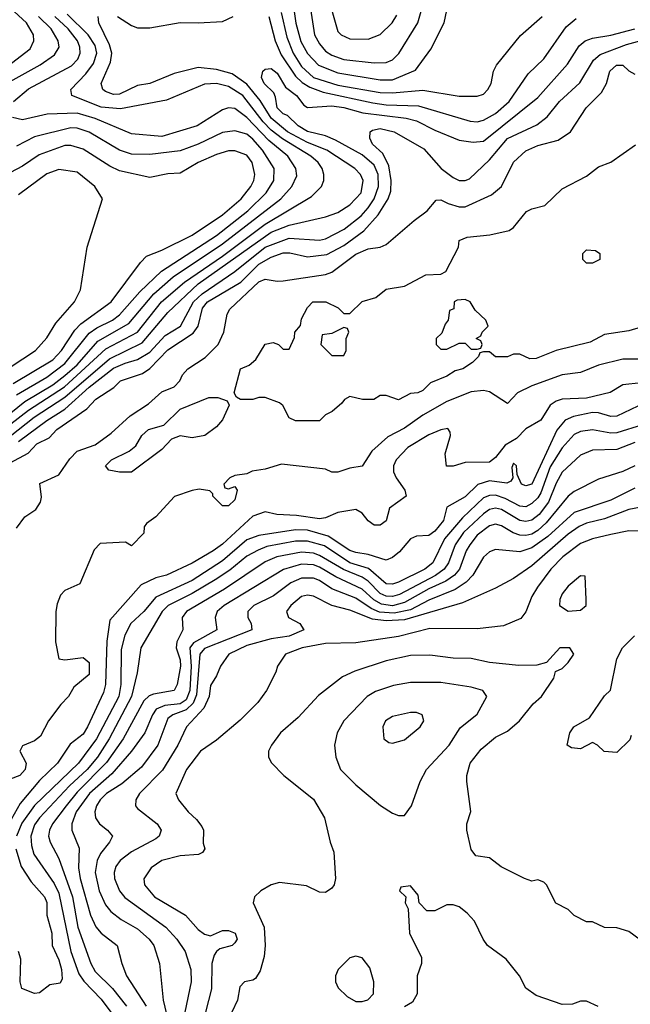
# Model space of a CAD drawing. Header units: inches. Extents: x 1793389 to 1900389, y 320802 to 470796.
# Tile 738 of 752: x 1866861 to 1868875, y 450656 to 453900. Entities that reach past the tile are written whole.
import ezdxf

# ---------------------------------------------------------------- set-up
doc = ezdxf.new("R2010")
doc.units = ezdxf.units.IN
doc.header["$MEASUREMENT"] = 0
doc.layers.add('B8465', color=7, linetype='Continuous')

msp = doc.modelspace()

# ---------------------------------------------------------------- linework, layer by layer
at = {"layer": 'B8465', "color": 2}
for points, elevation in [([(1867817.4, 453950), (1867833.7, 453850), (1867850, 453820.5), (1867870, 453796.4), (1867890, 453782.6), (1867930, 453769), (1868030, 453757.6), (1868070, 453759.3), (1868090, 453768.2), (1868111, 453789), (1868173.6, 453890), (1868213.3, 454030)], 302), ([(1867762.7, 453950), (1867771.8, 453888.2), (1867788.6, 453828.6), (1867810, 453788.5), (1867846.7, 453750), (1867910, 453724.7), (1868050, 453701.3), (1868090, 453702), (1868166.6, 453733.4), (1868216.9, 453803.1), (1868260.9, 453890), (1868282, 453990)], 298), ([(1867874.4, 453990), (1867910, 453861), (1867921, 453850), (1867950, 453837.3), (1868010, 453836.3), (1868050, 453850.7), (1868089.3, 453890), (1868104.9, 453915.1)], 306), ([(1866771.5, 453710), (1866895.8, 453804.2), (1866907.6, 453830), (1866906, 453850), (1866883.5, 453890), (1866830, 453938.8)], 306), ([(1867723.6, 453923.6), (1867742.1, 453842.1), (1867762.4, 453790), (1867790, 453746), (1867830, 453709.2), (1867910, 453684.1), (1868050, 453659.7), (1868090, 453658.8), (1868190, 453667.4), (1868310, 453648.4), (1868370, 453648), (1868390, 453654.8), (1868405.2, 453670), (1868416, 453690), (1868424, 453730), (1868433.2, 453750), (1868512.3, 453847.7), (1868584, 453910)], 294), ([(1866830, 452528.2), (1866908.4, 452590), (1867010, 452656.3), (1867157.2, 452782.8), (1867265, 452835), (1867350, 452934.9), (1867450, 453029.2), (1867690, 453199.7), (1867750, 453222.8), (1867869.7, 453250.3), (1867910, 453264.4), (1867949.4, 453290), (1867987.3, 453330), (1867993.3, 453370), (1867984.5, 453390), (1867966.6, 453410), (1867874, 453470), (1867810, 453495.4), (1867743.9, 453530), (1867690, 453575.3), (1867653.5, 453633.5), (1867610, 453687.2), (1867562, 453722), (1867510, 453736.4), (1867450, 453742.6), (1867370, 453722.4), (1867290, 453689.7), (1867250, 453683.6), (1867190, 453654.7), (1867170, 453653.3), (1867143.5, 453663.5), (1867135.1, 453670), (1867129.6, 453690), (1867160.3, 453759.7), (1867164.8, 453790), (1867157.3, 453817.3), (1867122, 453890), (1867119.3, 453910)], 290), ([(1866830, 453696.5), (1866928.8, 453751.2), (1866975.8, 453784.2), (1866991.6, 453810), (1866987.6, 453830), (1866964.2, 453870), (1866923.5, 453910)], 302), ([(1866832, 452568), (1866890, 452613.8), (1867008.7, 452690), (1867145, 452815), (1867249.9, 452870.1), (1867328.5, 452970), (1867404.4, 453035.6), (1867530, 453121.2), (1867670, 453226.4), (1867822.8, 453317.2), (1867856, 453350), (1867863.7, 453370), (1867864.5, 453390), (1867858.4, 453410), (1867845.1, 453430), (1867821.6, 453450), (1867727.7, 453507.7), (1867690, 453536.5), (1867663.6, 453563.6), (1867597.3, 453650), (1867550, 453680.4), (1867510, 453689.7), (1867470, 453687.6), (1867344.7, 453635.3), (1867193.9, 453606.1), (1867130, 453612), (1867033.2, 453650), (1867029.2, 453670), (1867078.7, 453721.3), (1867104.7, 453755.3), (1867114.8, 453790), (1867110, 453815.1), (1867087.3, 453850), (1867018, 453918)], 294), ([(1866840.9, 453630), (1866890, 453672), (1867031.7, 453748.3), (1867052.8, 453770), (1867060.5, 453790), (1867059.7, 453810), (1867051.1, 453830), (1867020.4, 453870), (1866977.3, 453910)], 298), ([(1867184, 453910), (1867230, 453880.5), (1867250, 453872.7), (1867290, 453873.4), (1867390, 453891.1), (1867450, 453889.1), (1867530, 453893.8), (1867565.1, 453910)], 290), ([(1867682.3, 453910), (1867703.2, 453830), (1867723.7, 453783.7), (1867770, 453714.3), (1867792.7, 453692.7), (1867817.3, 453677.3), (1867861.3, 453661.3), (1868026.1, 453626.1), (1868070, 453619.7), (1868176.5, 453616.5), (1868346.1, 453566.1), (1868370, 453563.7), (1868390, 453568.7), (1868430, 453590.4), (1868474.7, 453630), (1868538.3, 453721.7), (1868590, 453770.7), (1868663.3, 453876.7), (1868696.6, 453903.4)], 290), ([(1866856.9, 452510), (1866950, 452579.7), (1867010, 452616.9), (1867090, 452689.1), (1867170, 452751.3), (1867208.6, 452768.6), (1867250, 452780.2), (1867290, 452804), (1867340.6, 452859.4), (1867391.1, 452890), (1867434.2, 452970), (1867462.9, 452997.1), (1867570, 453070.2), (1867670, 453150.2), (1867750, 453180.2), (1867850, 453173.7), (1867870, 453178), (1867930.6, 453209.4), (1867986.7, 453253.3), (1868010, 453280.3), (1868029.8, 453310), (1868044.5, 453350), (1868043.5, 453390), (1868030, 453420.5), (1867990, 453454.7), (1867902.5, 453502.5), (1867870, 453517), (1867810, 453531.3), (1867779.5, 453550), (1867743.8, 453583.8), (1867729.6, 453590), (1867709.7, 453610), (1867705.1, 453645.1), (1867698.7, 453658.7), (1867667, 453690), (1867658, 453710), (1867662.7, 453730), (1867670, 453737.3), (1867690, 453739.1), (1867710, 453724), (1867737.3, 453677.3), (1867773.4, 453650), (1867798.5, 453618.5), (1867810, 453610.7), (1867890, 453616.1), (1867930, 453610.2), (1867992.7, 453592.7), (1868135.9, 453575.9), (1868170, 453567.2), (1868230, 453536.4), (1868310, 453503), (1868356.1, 453496.1), (1868390, 453499.5), (1868570, 453643.8), (1868667, 453753), (1868706, 453814), (1868726, 453830), (1868750, 453839.5), (1868810, 453848.9), (1868890, 453870.3)], 286), ([(1866830, 452440.2), (1866888.5, 452471.5), (1866918, 452502), (1866957.6, 452522.4), (1866982.9, 452550), (1867082.7, 452617.3), (1867112.3, 452650), (1867171.4, 452688.6), (1867193.2, 452710), (1867266.2, 452733.8), (1867290, 452750.3), (1867350, 452811.8), (1867433, 452867), (1867449.8, 452890.2), (1867464.2, 452950), (1867480.4, 452970), (1867590, 453034.9), (1867650, 453094.7), (1867690, 453117.3), (1867730, 453131.4), (1867751.4, 453131.4), (1867810, 453118.9), (1867873.9, 453126.1), (1867930, 453155.6), (1867996, 453204), (1868043.5, 453256.5), (1868075.8, 453310), (1868085.2, 453334.8), (1868086.4, 453370), (1868078.2, 453418.2), (1868058.8, 453458.8), (1868024.5, 453490), (1868016, 453510), (1868017.2, 453530), (1868024.2, 453535.8), (1868050, 453541.6), (1868096, 453530), (1868194.1, 453474.1), (1868250.7, 453410), (1868290, 453380.5), (1868310, 453370.6), (1868330, 453370.5), (1868343.9, 453376.1), (1868410, 453438), (1868470, 453508.5), (1868565.9, 453554.1), (1868600.1, 453579.9), (1868640.7, 453630), (1868708.5, 453691.5), (1868753.1, 453766.9), (1868774.8, 453785.2), (1868862.3, 453817.7), (1868930, 453836.9)], 282), ([(1866850, 452224.7), (1866878, 452262), (1866914, 452286), (1866929.6, 452310), (1866932.7, 452327.3), (1866927.8, 452372.2), (1866990, 452400.7), (1867026.7, 452453.3), (1867050, 452478), (1867110, 452498.7), (1867162.3, 452537.7), (1867225.3, 452594.7), (1867286.2, 452633.8), (1867330, 452674), (1867370, 452690.8), (1867389.2, 452710), (1867398, 452730), (1867415.1, 452750), (1867472.9, 452787.1), (1867516, 452830), (1867534, 452870), (1867545.2, 452930), (1867554.2, 452945.8), (1867650, 453036.4), (1867670, 453044.9), (1867710, 453038), (1867730, 453039.3), (1867870, 453060.4), (1867890, 453068.4), (1867970, 453127.2), (1868010, 453144.9), (1868049.6, 453150.4), (1868070, 453159.1), (1868161.7, 453238.3), (1868205.2, 453270), (1868234.6, 453305.4), (1868250, 453306.8), (1868274, 453294), (1868310, 453283), (1868330, 453283.8), (1868417.2, 453322.8), (1868449.6, 453350.4), (1868490, 453430.7), (1868530, 453467.7), (1868570, 453486), (1868636.9, 453503.1), (1868677.2, 453530), (1868729.2, 453610), (1868780.1, 453659.9), (1868796, 453690), (1868807, 453730), (1868829.2, 453750), (1868850.5, 453750.5), (1868870, 453731.3), (1868890, 453721)], 278), ([(1866790, 452572.2), (1866877.9, 452642.1), (1866970, 452696.5), (1867010, 452727.5), (1867050, 452763.2), (1867119.1, 452840.9), (1867221, 452899), (1867303.8, 452996.2), (1867367.3, 453052.7), (1867530, 453161.2), (1867722.4, 453310), (1867758.4, 453350), (1867774.5, 453385.5), (1867771.6, 453410), (1867744.7, 453450), (1867682.2, 453502.2), (1867610, 453577.4), (1867570, 453607.6), (1867550, 453609.6), (1867530, 453602.9), (1867446, 453550), (1867330, 453515.1), (1867230, 453523.6), (1867110, 453574.5), (1867050, 453592), (1866951.8, 453588.2), (1866870, 453569.6), (1866837.2, 453577.2)], 298), ([(1866850, 452663.6), (1866950, 452722.2), (1867010, 452767.1), (1867090, 452867.6), (1867115.1, 452884.9), (1867167.3, 452910), (1867190, 452927.4), (1867256.8, 453003.2), (1867328.1, 453071.9), (1867510, 453189.1), (1867612.8, 453270), (1867674.3, 453330), (1867698.9, 453370), (1867699.7, 453410), (1867661.7, 453470), (1867630, 453506.6), (1867610, 453522.6), (1867570, 453534.3), (1867530, 453528.2), (1867450, 453489.7), (1867390, 453468.2), (1867290, 453455.4), (1867230, 453457.4), (1867190, 453469.7), (1867090, 453529.7), (1867050, 453542.6), (1867030, 453544), (1866910, 453514), (1866850, 453483.6)], 302), ([(1866839.1, 452700.9), (1866970, 452779.6), (1866999.1, 452810), (1867042.8, 452877.2), (1867062.2, 452897.8), (1867162.9, 452970), (1867259.5, 453100.5), (1867279.5, 453120.5), (1867330, 453140.5), (1867429.3, 453190), (1867530, 453256.5), (1867591.3, 453310), (1867623, 453350), (1867633.3, 453370), (1867636.9, 453390), (1867627.6, 453430), (1867610, 453453.6), (1867570, 453467.6), (1867550, 453467.8), (1867510, 453456.3), (1867450, 453429.6), (1867390, 453394.5), (1867350, 453391.8), (1867290, 453379.5), (1867190, 453402.4), (1867157.8, 453417.8), (1867070, 453473), (1867030, 453485.1), (1867010, 453485.1), (1866925.7, 453454.3), (1866870, 453416.9), (1866810, 453386)], 306), ([(1868910, 452887), (1868870, 452874.5), (1868790, 452862.7), (1868742.3, 452837.7), (1868630, 452809.6), (1868564, 452784), (1868543.1, 452783.1), (1868510, 452798), (1868490, 452798), (1868470, 452788.7), (1868430, 452788.7), (1868410, 452806), (1868390, 452806), (1868378, 452802), (1868374, 452790), (1868354, 452770), (1868322, 452750), (1868297.3, 452742.7), (1868270, 452726), (1868216, 452704), (1868190, 452678), (1868174, 452670), (1868150, 452668.7), (1868110, 452648), (1868070, 452662), (1868050, 452662), (1868028.4, 452648.4), (1867991.6, 452648.4), (1867950, 452658), (1867931.6, 452648.4), (1867923.6, 452636.4), (1867890.9, 452609.1), (1867870, 452598), (1867850, 452578), (1867770, 452578), (1867750, 452588), (1867728.9, 452628.9), (1867718, 452638), (1867670, 452655.3), (1867650, 452655.3), (1867630, 452649), (1867588.7, 452648.7), (1867576.4, 452656.4), (1867568, 452670), (1867588.7, 452750), (1867618, 452762), (1867639.3, 452780.7), (1867670, 452831.3), (1867696.9, 452836.9), (1867714, 452830), (1867730, 452814), (1867750, 452814), (1867767.3, 452852.7), (1867768, 452870), (1867787.3, 452892.7), (1867790, 452914), (1867810, 452952), (1867828, 452970), (1867870.5, 452970.5), (1867910.9, 452950.9), (1867930, 452932), (1867950, 452932), (1867990, 452972), (1868035.3, 452984.7), (1868070, 453012), (1868130, 453022), (1868200.4, 453059.6), (1868250, 453062), (1868266, 453070), (1868308, 453150), (1868310, 453172), (1868336.4, 453183.6), (1868410.9, 453190.9), (1868474.8, 453205.2), (1868490, 453214.8), (1868532.1, 453267.9), (1868550, 453277.3), (1868592.3, 453287.7), (1868650, 453342.8), (1868730, 453384), (1868770, 453414.8), (1868810, 453431), (1868892.3, 453487.7)], 274), ([(1866830, 452754.9), (1866913.2, 452810), (1866950, 452851.3), (1866980.1, 452899.9), (1867041.2, 452970), (1867061.2, 453010), (1867083.7, 453150), (1867134, 453310), (1867109, 453350), (1867050, 453398), (1866990, 453406.6), (1866950, 453391.8), (1866857.3, 453322.7)], 310), ([(1868910, 452782), (1868850, 452781.6), (1868770, 452762), (1868710, 452738), (1868650, 452729.6), (1868550, 452694), (1868502.8, 452670), (1868470, 452635.3), (1868410, 452674), (1868390, 452678.7), (1868350, 452673.3), (1868270, 452642), (1868190, 452597.4), (1868130, 452554), (1868074.6, 452525.4), (1868022, 452478), (1867990, 452428.7), (1867950, 452422), (1867910, 452409), (1867890, 452409), (1867870, 452419), (1867724, 452436), (1867670, 452419.3), (1867627.7, 452412.3), (1867610, 452404), (1867570, 452398), (1867554, 452390), (1867534, 452370), (1867538, 452358), (1867550, 452354), (1867570, 452362), (1867578, 452350), (1867570, 452318), (1867550, 452298), (1867530, 452298), (1867498, 452330), (1867498, 452338), (1867488, 452348), (1867453.2, 452353.2), (1867430, 452349.2), (1867371, 452329), (1867310, 452262), (1867279.6, 452240.4), (1867271.3, 452228.7), (1867270, 452208), (1867230, 452166), (1867210, 452178), (1867126.4, 452173.6), (1867106.4, 452153.6), (1867058.8, 452041.2), (1867010, 452019.3), (1866995.6, 452004.4), (1866984.4, 451975.6), (1866980.3, 451950), (1866979.1, 451850), (1866990, 451794), (1867010, 451791.3), (1867070, 451798), (1867090, 451782), (1867090, 451742), (1867039.6, 451700.4), (1867022, 451670), (1866996.3, 451643.7), (1866956.3, 451590), (1866930, 451539), (1866910, 451524), (1866870, 451508), (1866861, 451490), (1866882.8, 451450), (1866879.1, 451430), (1866861, 451410), (1866830, 451397.2)], 278), ([(1868910, 452703.6), (1868850, 452697), (1868808.7, 452671.3), (1868730, 452652.6), (1868650, 452649.6), (1868630, 452643.6), (1868610.2, 452629.7), (1868580, 452580), (1868530, 452551.5), (1868499.7, 452520.3), (1868461.8, 452498.2), (1868430, 452458), (1868410, 452442), (1868330, 452441.2), (1868290, 452428.7), (1868268.7, 452428.7), (1868264, 452470), (1868282, 452530), (1868280.4, 452540.4), (1868273.2, 452553.2), (1868250, 452549), (1868210, 452532), (1868140.7, 452490), (1868102, 452450), (1868094, 452430), (1868094, 452410), (1868102, 452390), (1868131, 452350), (1868136, 452330), (1868081, 452290), (1868070, 452248.7), (1868050, 452234), (1868030, 452234), (1868010, 452249), (1867990, 452274), (1867970, 452286.6), (1867910, 452276.2), (1867870, 452258.4), (1867850, 452255.1), (1867773.7, 452266.3), (1867709.5, 452269.5), (1867670, 452279), (1867630, 452263.7), (1867530, 452171.6), (1867499.1, 452150), (1867430, 452109.6), (1867344.7, 452070), (1867310, 452060.7), (1867261.8, 452038.2), (1867158.3, 451921.7), (1867147.8, 451852.2), (1867144.4, 451710), (1867136.9, 451683.1), (1867084.9, 451570), (1867070, 451545.6), (1867027.2, 451512.8), (1866986, 451450), (1866926.6, 451393.4), (1866862.8, 451317.2), (1866812.6, 451230)], 282), ([(1868922.4, 452637.6), (1868830, 452593.3), (1868810, 452593), (1868770, 452604.7), (1868750, 452605.4), (1868687.1, 452592.9), (1868659.9, 452580.1), (1868632.2, 452547.8), (1868550, 452369.6), (1868530, 452364.5), (1868515.3, 452370), (1868502, 452402), (1868499, 452430), (1868490, 452439), (1868484.5, 452424.5), (1868486.8, 452390), (1868481, 452379), (1868467.1, 452372.9), (1868410, 452380.4), (1868372, 452368), (1868330, 452327.8), (1868270, 452294), (1868258.4, 452250), (1868230, 452215.1), (1868210, 452200.9), (1868170, 452198), (1868150, 452189.5), (1868113, 452147), (1868090, 452128), (1868070, 452119.7), (1868010, 452137.4), (1867970, 452144), (1867950, 452151.3), (1867878.4, 452198.4), (1867810, 452218.4), (1867770, 452219.3), (1867650, 452200.9), (1867610, 452185.7), (1867530, 452116.8), (1867430, 452052.1), (1867310, 451997.4), (1867270, 451949.7), (1867227, 451910), (1867207.8, 451872.2), (1867195.6, 451824.4), (1867194.9, 451710), (1867187.6, 451670), (1867114.2, 451530), (1867055.2, 451450), (1866909.5, 451310.5), (1866867.5, 451252.5), (1866850.2, 451210)], 286), ([(1868914.4, 452565.6), (1868830, 452538.5), (1868810, 452537.2), (1868750, 452548.3), (1868710, 452543), (1868690, 452533), (1868650, 452489.6), (1868610, 452426.3), (1868579.3, 452340.7), (1868570, 452324.7), (1868550, 452305.4), (1868530, 452295.1), (1868510, 452297.2), (1868462.4, 452322.4), (1868430, 452333.1), (1868410, 452332.2), (1868390, 452324.7), (1868321.2, 452258.8), (1868262, 452190), (1868223.1, 452110), (1868197.1, 452090), (1868110, 452047.1), (1868090, 452040.4), (1868070, 452041), (1868011.3, 452091.3), (1867950, 452110.7), (1867866.4, 452166.4), (1867810, 452182), (1867770, 452181.6), (1867676.3, 452163.7), (1867647.6, 452152.4), (1867610, 452132.4), (1867553.6, 452086.4), (1867505.1, 452054.9), (1867430.1, 452009.9), (1867350.2, 451969.8), (1867330.4, 451950), (1867260.3, 451830), (1867248.5, 451748.5), (1867229.2, 451670), (1867155.8, 451530), (1867117.6, 451470), (1867083.9, 451430), (1867024.7, 451375.3), (1866926.3, 451270), (1866910, 451247), (1866897.7, 451210), (1866899.4, 451179.4), (1866907.2, 451150), (1866974.2, 451054.2), (1866990, 451022), (1867029.1, 450830), (1867056.3, 450756.3), (1867072, 450732), (1867130, 450672.4), (1867162, 450630)], 290), ([(1868890, 452506.6), (1868830, 452484), (1868750, 452481.6), (1868710, 452465.1), (1868650, 452409.5), (1868630, 452372.7), (1868604.9, 452310), (1868574, 452270), (1868550, 452251), (1868530, 452246.2), (1868510, 452249.8), (1868450, 452286.2), (1868430, 452290.8), (1868410, 452286), (1868390, 452272.4), (1868324.7, 452210), (1868296.9, 452170), (1868274.9, 452110), (1868260.9, 452090), (1868231.8, 452068.2), (1868113.7, 452006.3), (1868090, 451999.8), (1868070, 452000.3), (1868050, 452009.8), (1868010, 452049.8), (1867990, 452063.1), (1867928.7, 452088.7), (1867850, 452134.8), (1867830, 452142.2), (1867790, 452146), (1867709.4, 452130.6), (1867670, 452113.5), (1867536.4, 452023.6), (1867410.5, 451950), (1867397.1, 451930), (1867399.1, 451890), (1867379.5, 451850), (1867377, 451830), (1867390, 451791), (1867391.3, 451770), (1867380.4, 451710), (1867370.6, 451690), (1867302.4, 451677.6), (1867288.2, 451671.8), (1867270, 451655.6), (1867202, 451530), (1867147.5, 451452.5), (1867050, 451354.5), (1867013.8, 451310), (1866968.8, 451250), (1866958.7, 451230), (1866955.8, 451210), (1866961.6, 451190), (1866990, 451136), (1867034.9, 451010), (1867052.7, 450910), (1867095.3, 450790), (1867110, 450763.8), (1867167.4, 450707.4), (1867213.7, 450650)], 294), ([(1868890, 452429.6), (1868850, 452411.8), (1868770, 452386), (1868690, 452345.6), (1868670, 452329.6), (1868597.7, 452242.3), (1868570, 452216.8), (1868550, 452205.3), (1868530, 452200.4), (1868510, 452201.7), (1868488.8, 452208.8), (1868450, 452232.8), (1868430, 452238.3), (1868410, 452232.6), (1868370, 452201.3), (1868344.9, 452170), (1868332.9, 452150), (1868311.5, 452090), (1868294.9, 452070), (1868266.7, 452050), (1868210, 452024.6), (1868130, 451979.4), (1868090, 451968.6), (1868053.9, 451973.9), (1868028.9, 451988.9), (1867990, 452023.8), (1867903.9, 452063.9), (1867850, 452096.5), (1867830, 452103.8), (1867790, 452106.4), (1867731.2, 452088.8), (1867535.5, 451970), (1867512.7, 451950), (1867505.5, 451930), (1867510.6, 451890), (1867433.7, 451846.3), (1867421.6, 451830), (1867426, 451770), (1867421.5, 451690), (1867410, 451659.3), (1867390, 451646.3), (1867339.5, 451640.5), (1867311.2, 451628.8), (1867298.9, 451610), (1867273.7, 451550), (1867230.2, 451489.8), (1867165.1, 451414.9), (1867091.4, 451350), (1867047.7, 451290), (1867032.4, 451250), (1867032.7, 451230), (1867057.1, 451170), (1867054.6, 451105.4), (1867060.2, 451070), (1867094.9, 450950), (1867111.6, 450911.6), (1867130, 450890.5), (1867182.8, 450850), (1867197.3, 450790), (1867213, 450750), (1867278, 450650)], 298), ([(1868890, 452356.3), (1868810, 452317.4), (1868690, 452275.8), (1868602.7, 452197.3), (1868550, 452159.7), (1868510, 452146.6), (1868430, 452154.5), (1868410, 452146.6), (1868390, 452129.2), (1868355.8, 452070), (1868333.7, 452046.3), (1868296.9, 452023.1), (1868210, 451987.8), (1868150, 451956), (1868095.4, 451944.6), (1868047.9, 451948), (1868020.3, 451960.3), (1867970, 451994), (1867890, 452024.7), (1867850, 452052.1), (1867830, 452059.7), (1867790, 452059.7), (1867755.1, 452044.9), (1867698, 452002), (1867633.4, 451970), (1867613.4, 451950), (1867613.4, 451930), (1867624, 451910), (1867626, 451890), (1867470, 451828.2), (1867455.2, 451810), (1867444.1, 451675.9), (1867432.5, 451647.5), (1867410, 451625.7), (1867365.5, 451610), (1867350, 451597.6), (1867317, 451510), (1867262.6, 451437.4), (1867198.2, 451381.8), (1867146.7, 451350), (1867126, 451330), (1867113.7, 451310), (1867108.5, 451290), (1867110.5, 451270), (1867124, 451250), (1867151, 451230), (1867166.8, 451210), (1867157.3, 451190), (1867126.9, 451153.1), (1867116.5, 451130), (1867110.3, 451090), (1867123.1, 451030), (1867143.7, 450983.7), (1867161.2, 450961.2), (1867195.6, 450935.6), (1867250, 450904.4), (1867288, 450870), (1867303, 450850), (1867322, 450790), (1867333.7, 450670), (1867362.3, 450550)], 302), ([(1868910, 452294.3), (1868870, 452286.6), (1868790, 452255.1), (1868730, 452241), (1868706, 452230), (1868670, 452204.4), (1868550, 452100.5), (1868490, 452058.4), (1868430, 452026.6), (1868321.7, 451978.3), (1868130, 451922.6), (1868070, 451919.5), (1868024.9, 451924.9), (1867950, 451954), (1867890, 451969.6), (1867830, 452000.5), (1867810, 452004.2), (1867790, 451999.6), (1867755.5, 451970), (1867740.7, 451950), (1867747.3, 451930), (1867784.7, 451910), (1867798, 451890), (1867750, 451868.6), (1867690, 451860.3), (1867610, 451838), (1867550.8, 451810), (1867522.8, 451770), (1867510, 451738), (1867490, 451706), (1867485.5, 451670), (1867467.9, 451632.1), (1867410.6, 451570), (1867382, 451510), (1867332.3, 451427.7), (1867256.3, 451350), (1867244, 451330), (1867242.8, 451310), (1867250, 451301), (1867314, 451250), (1867327.3, 451230), (1867320.7, 451210), (1867310, 451200.9), (1867230, 451158.7), (1867192.7, 451130), (1867178.4, 451110), (1867172.4, 451090), (1867174, 451070), (1867190.4, 451030), (1867208.2, 451008.2), (1867343, 450910), (1867379.3, 450870), (1867406.4, 450830), (1867424.9, 450770), (1867426.7, 450730), (1867405.3, 450630)], 306), ([(1868910, 452215.1), (1868870, 452216.2), (1868810, 452204.2), (1868749.5, 452189.5), (1868710, 452174.3), (1868652.4, 452130), (1868612.2, 452090), (1868568.2, 452030), (1868550, 451999), (1868530.5, 451949.5), (1868513.4, 451926.6), (1868456.8, 451903.2), (1868370, 451892.7), (1868213.8, 451893.8), (1868110, 451867.6), (1867970, 451846.3), (1867870, 451844.2), (1867792, 451830), (1867738, 451810), (1867711.3, 451770), (1867706, 451750), (1867674.8, 451690), (1867646.8, 451650), (1867588.3, 451591.7), (1867510, 451526), (1867457.3, 451490), (1867410.6, 451430), (1867376, 451350), (1867384.7, 451330), (1867416, 451290), (1867444.5, 451264.5), (1867461.4, 451241.4), (1867466.8, 451230), (1867466.4, 451186.4), (1867471.6, 451168.4), (1867463.6, 451156.4), (1867451.1, 451148.9), (1867390, 451145.1), (1867330, 451129.5), (1867294.2, 451105.8), (1867270.6, 451069.4), (1867273, 451050), (1867305.5, 451010), (1867407.3, 450950), (1867450, 450902), (1867470, 450887.3), (1867490, 450881), (1867530, 450898.8), (1867550, 450898.8), (1867571.3, 450890), (1867578, 450870), (1867570, 450858), (1867562, 450850), (1867521.4, 450838.6), (1867510.5, 450829.5), (1867502, 450818), (1867494.9, 450790), (1867493.3, 450706.7), (1867473.7, 450630)], 310), ([(1868878, 451542), (1868872.7, 451527.3), (1868830, 451486), (1868788.4, 451488.4), (1868766, 451510), (1868750, 451518), (1868710, 451498), (1868680.4, 451500.4), (1868666, 451510), (1868675.3, 451550), (1868688.7, 451570), (1868740.4, 451599.6), (1868790, 451672), (1868808.9, 451691.1), (1868830, 451794), (1868849.1, 451830.9), (1868888, 451870)], 310), ([(1868970, 450822), (1868870, 450895.3), (1868830, 450908), (1868790, 450908.7), (1868750, 450928), (1868730, 450928), (1868690, 450948), (1868670, 450968), (1868628.9, 450988.9), (1868598, 451050), (1868590, 451058), (1868570, 451066), (1868550, 451062), (1868526, 451070), (1868449.1, 451109.1), (1868410, 451138), (1868364.7, 451144.7), (1868350, 451166), (1868335.3, 451230), (1868335.3, 451250), (1868349, 451291), (1868336, 451390), (1868336, 451410), (1868346, 451450), (1868383.3, 451496.7), (1868430, 451535.5), (1868470, 451556.3), (1868509.3, 451590), (1868554, 451646), (1868582, 451670), (1868622, 451730), (1868628, 451752), (1868650, 451762), (1868670, 451782), (1868688, 451810), (1868675.3, 451830), (1868642, 451830), (1868598, 451782), (1868566.4, 451773.6), (1868507.5, 451772.5), (1868410, 451781.6), (1868350, 451795.1), (1868290, 451796.2), (1868213.7, 451806.3), (1868150, 451805.1), (1868070, 451787.6), (1867966.4, 451753.6), (1867925.2, 451734.8), (1867846.2, 451673.8), (1867778.8, 451601.2), (1867721, 451550), (1867691.3, 451510), (1867682, 451490), (1867682, 451470), (1867691.1, 451451.1), (1867732, 451410), (1867830, 451331.3), (1867866, 451270), (1867884.7, 451190), (1867896.9, 451156.9), (1867902, 451070), (1867898, 451050), (1867890, 451038), (1867870, 451024), (1867850, 451025.2), (1867806.3, 451046.3), (1867717.5, 451057.5), (1867690, 451049.4), (1867656, 451030), (1867634.8, 451010), (1867630.7, 450990), (1867666.7, 450910), (1867670.4, 450850), (1867666.7, 450813.3), (1867654, 450766), (1867638.8, 450741.2), (1867630, 450735.3), (1867602, 450730), (1867586.4, 450713.6), (1867578.8, 450670), (1867560.7, 450630)], 314), ([(1866848.2, 451168.2), (1866865.7, 451110), (1866898.9, 451058.9), (1866942.4, 451010), (1866950, 450991), (1866950.3, 450950), (1866966.7, 450890), (1866968, 450850), (1866990, 450802.8), (1866998.7, 450770), (1867000.7, 450739.3), (1866994.9, 450725.1), (1866960.4, 450719.6), (1866926.2, 450693.8), (1866910, 450691.6), (1866867.8, 450707.8), (1866862.4, 450730), (1866864.9, 450804.9), (1866857.3, 450830)], 286), ([(1868768.9, 450648.9), (1868730, 450666), (1868710, 450666), (1868683.6, 450656.4), (1868650, 450655.3), (1868564.5, 450684.5), (1868530, 450708.7), (1868509, 450750), (1868464.8, 450804.8), (1868404, 450850), (1868389, 450870), (1868361.2, 450930), (1868336.6, 450956.6), (1868310, 450977.2), (1868290, 450984), (1868270, 450984), (1868230, 450964), (1868204, 450964), (1868178, 450990), (1868175.3, 451015.3), (1868150, 451046), (1868118, 451042), (1868114, 451030), (1868134, 451010), (1868132, 450990), (1868142, 450970), (1868146, 450890), (1868186, 450810), (1868186, 450790), (1868171.3, 450750), (1868172, 450690), (1868156.9, 450663.1), (1868130, 450648)], 318)]:
    msp.add_lwpolyline(points, dxfattribs=dict(at, elevation=elevation))
for points, elevation in [([(1868730, 453098), (1868718, 453110), (1868718, 453130), (1868730, 453142), (1868759.6, 453139.6), (1868774, 453130), (1868774, 453110), (1868770, 453108), (1868750, 453098)], 270), ([(1868330, 452978), (1868303.6, 452976.4), (1868294, 452970), (1868292.7, 452947.3), (1868278, 452942), (1868274, 452910), (1868263.6, 452896.4), (1868252.7, 452867.3), (1868234, 452850), (1868234, 452830), (1868250, 452814), (1868270, 452814), (1868310, 452834), (1868330, 452834), (1868350, 452814), (1868370, 452814), (1868382, 452818), (1868386, 452830), (1868382, 452842), (1868366, 452850), (1868382, 452858), (1868386, 452870), (1868406, 452890), (1868398, 452910), (1868363.1, 452943.1), (1868346, 452970)], 274), ([(1867930, 452886), (1867890, 452866), (1867858, 452862), (1867854, 452830), (1867890, 452794), (1867930, 452794), (1867938, 452810), (1867938, 452850), (1867946, 452870), (1867942, 452882)], 274), ([(1867430, 452522), (1867390, 452528.7), (1867362, 452518), (1867330, 452484), (1867230, 452409.2), (1867190, 452409.2), (1867155.3, 452415.3), (1867144, 452430), (1867164, 452450), (1867222, 452478), (1867244.1, 452495.9), (1867263.7, 452530), (1867285.2, 452550), (1867336, 452564), (1867390, 452616.3), (1867484.7, 452655.3), (1867514.8, 452654.8), (1867544.7, 452644.7), (1867552, 452630), (1867530, 452582), (1867510, 452559), (1867471.3, 452530)], 274), ([(1868710, 452068), (1868670, 452034), (1868650, 452008.7), (1868642, 451990), (1868640.7, 451970), (1868670, 451950.7), (1868710, 451954.8), (1868729, 451970), (1868729.2, 451990), (1868726, 452066)], 314), ([(1868250, 451715.6), (1868150, 451715.6), (1868093.8, 451706.2), (1868033.8, 451686.2), (1868006.8, 451670), (1867930.4, 451589.6), (1867907.7, 451550), (1867899.1, 451510), (1867904, 451470), (1867918.8, 451430), (1867970, 451378.8), (1868050.7, 451310.7), (1868090, 451286), (1868110, 451278), (1868130, 451278), (1868153.2, 451310), (1868181.2, 451390), (1868202.7, 451430), (1868277, 451510), (1868313.4, 451566.6), (1868370, 451611.3), (1868402, 451670), (1868388, 451690), (1868350, 451700.9)], 318), ([(1868170, 451617.2), (1868150, 451617.2), (1868090, 451604), (1868066.8, 451590), (1868058, 451570), (1868062, 451530), (1868078, 451518), (1868090, 451516), (1868130, 451526.8), (1868182, 451570), (1868194, 451590), (1868188, 451610)], 322), ([(1867970, 450814), (1867950, 450809), (1867911, 450770), (1867902.8, 450750), (1867902.8, 450730), (1867911.3, 450710), (1867941.4, 450681.4), (1867970, 450664.7), (1867990, 450664.7), (1868008.9, 450671.1), (1868028, 450690), (1868029, 450730), (1868015.5, 450775.5), (1867990, 450808.7)], 318)]:
    msp.add_lwpolyline(points, close=True, dxfattribs=dict(at, elevation=elevation))

doc.saveas('drawing.dxf')
